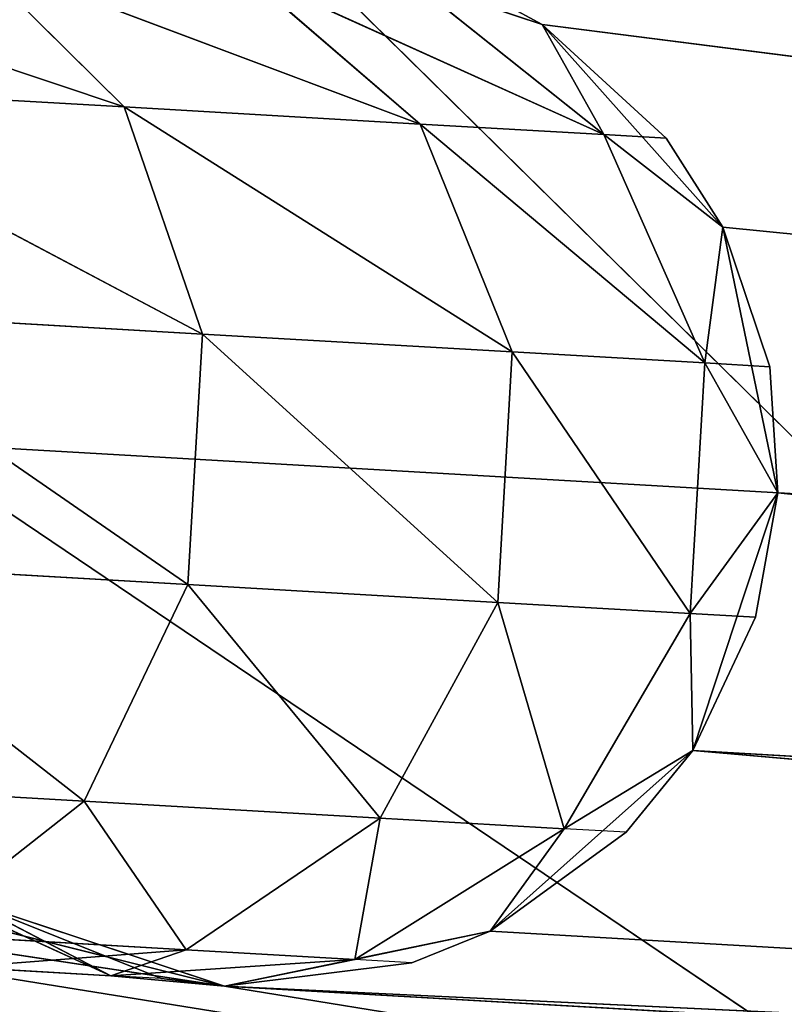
# Model space of a CAD drawing. Extents: x 228 to 329, y 0 to 150.
# Tile 303 of 656: x 276.894 to 277.259, y 50.088 to 50.558. Entities that reach past the tile are written whole.
import ezdxf

# ---------------------------------------------------------------- set-up
doc = ezdxf.new("R2010")
doc.units = 0
doc.header["$LTSCALE"] = 25.4
doc.layers.get('0').update_dxf_attribs({"color": 13, "linetype": 'CONTINUOUS'})

# ---------------------------------------------------------------- blocks, each defined once
blk = doc.blocks.new('SIS-9506-8054_STL_1')
at = {"color": 7}
for p, q in [((49.20211, 102.10714, 100.04002), (49.05515, 102.33858, 99.92543)), ((49.20211, 102.10714, 100.04002), (49.05515, 102.33858, 99.92543)), ((49.2516, 102.14181, 99.93674), (49.05515, 102.33858, 99.92543)), ((49.2516, 102.14181, 99.93674), (49.05515, 102.33858, 99.92543)), ((49.2516, 102.14181, 99.93674), (49.06202, 102.33858, 99.80597)), ((49.2516, 102.14181, 99.93674), (49.06202, 102.33858, 99.80597)), ((49.25847, 102.14181, 99.81728), (49.06202, 102.33858, 99.80597)), ((49.25847, 102.14181, 99.81728), (49.06202, 102.33858, 99.80597)), ((49.20211, 102.10714, 100.04002), (49.01444, 102.29511, 100.02921)), ((49.20211, 102.10714, 100.04002), (49.01444, 102.29511, 100.02921)), ((49.25847, 102.14181, 99.81728), (49.0335, 102.29511, 99.6982)), ((49.25847, 102.14181, 99.81728), (49.0335, 102.29511, 99.6982)), ((49.22116, 102.10714, 99.709), (49.0335, 102.29511, 99.6982)), ((49.22116, 102.10714, 99.709), (49.0335, 102.29511, 99.6982)), ((49.22116, 102.10714, 99.709), (48.9761, 102.21812, 99.62681)), ((49.22116, 102.10714, 99.709), (48.9761, 102.21812, 99.62681)), ((49.20211, 102.10714, 100.04002), (49.2516, 102.14181, 99.93674)), ((49.20211, 102.10714, 100.04002), (49.2516, 102.14181, 99.93674)), ((49.25847, 102.14181, 99.81728), (49.22116, 102.10714, 99.709)), ((49.25847, 102.14181, 99.81728), (49.22116, 102.10714, 99.709)), ((49.2516, 102.14181, 99.93674), (49.25847, 102.14181, 99.81728)), ((49.3433, 101.88205, 100.04814), (49.2516, 102.14181, 99.93674)), ((49.3433, 101.88205, 100.04814), (49.2516, 102.14181, 99.93674)), ((49.39941, 101.90618, 99.94524), (49.2516, 102.14181, 99.93674)), ((49.39941, 101.90618, 99.94524), (49.2516, 102.14181, 99.93674)), ((49.2516, 102.14181, 99.93674), (49.25847, 102.14181, 99.81728)), ((49.39941, 101.90618, 99.94524), (49.25847, 102.14181, 99.81728)), ((49.39941, 101.90618, 99.94524), (49.25847, 102.14181, 99.81728)), ((49.40628, 101.90618, 99.82578), (49.25847, 102.14181, 99.81728)), ((49.40628, 101.90618, 99.82578), (49.25847, 102.14181, 99.81728)), ((49.12133, 102.04574, 100.10345), (49.20211, 102.10714, 100.04002)), ((49.12133, 102.04574, 100.10345), (49.20211, 102.10714, 100.04002)), ((49.22116, 102.10714, 99.709), (49.1482, 102.04574, 99.63671)), ((49.22116, 102.10714, 99.709), (49.1482, 102.04574, 99.63671)), ((49.25082, 101.83932, 100.1109), (49.20211, 102.10714, 100.04002)), ((49.25082, 101.83932, 100.1109), (49.20211, 102.10714, 100.04002)), ((49.3433, 101.88205, 100.04814), (49.20211, 102.10714, 100.04002)), ((49.3433, 101.88205, 100.04814), (49.20211, 102.10714, 100.04002)), ((49.40628, 101.90618, 99.82578), (49.22116, 102.10714, 99.709)), ((49.40628, 101.90618, 99.82578), (49.22116, 102.10714, 99.709)), ((49.36235, 101.88205, 99.71712), (49.22116, 102.10714, 99.709)), ((49.36235, 101.88205, 99.71712), (49.22116, 102.10714, 99.709)), ((49.25082, 101.83932, 100.1109), (49.12133, 102.04574, 100.10345)), ((49.25082, 101.83932, 100.1109), (49.12133, 102.04574, 100.10345)), ((49.36235, 101.88205, 99.71712), (49.1482, 102.04574, 99.63671)), ((49.36235, 101.88205, 99.71712), (49.1482, 102.04574, 99.63671)), ((49.3433, 101.88205, 100.04814), (49.39941, 101.90618, 99.94524)), ((49.3433, 101.88205, 100.04814), (49.39941, 101.90618, 99.94524)), ((49.40628, 101.90618, 99.82578), (49.36235, 101.88205, 99.71712)), ((49.40628, 101.90618, 99.82578), (49.36235, 101.88205, 99.71712)), ((49.39941, 101.90618, 99.94524), (49.40628, 101.90618, 99.82578)), ((49.43096, 101.63113, 100.05318), (49.39941, 101.90618, 99.94524)), ((49.43096, 101.63113, 100.05318), (49.39941, 101.90618, 99.94524)), ((49.49117, 101.64351, 99.95052), (49.39941, 101.90618, 99.94524)), ((49.49117, 101.64351, 99.95052), (49.39941, 101.90618, 99.94524)), ((49.39941, 101.90618, 99.94524), (49.40628, 101.90618, 99.82578)), ((49.49117, 101.64351, 99.95052), (49.40628, 101.90618, 99.82578)), ((49.49117, 101.64351, 99.95052), (49.40628, 101.90618, 99.82578)), ((49.49804, 101.64351, 99.83106), (49.40628, 101.90618, 99.82578)), ((49.49804, 101.64351, 99.83106), (49.40628, 101.90618, 99.82578)), ((49.25082, 101.83932, 100.1109), (49.3433, 101.88205, 100.04814)), ((49.25082, 101.83932, 100.1109), (49.3433, 101.88205, 100.04814)), ((49.36235, 101.88205, 99.71712), (49.27768, 101.83932, 99.64417)), ((49.36235, 101.88205, 99.71712), (49.27768, 101.83932, 99.64417)), ((49.3312, 101.60922, 100.11553), (49.3433, 101.88205, 100.04814)), ((49.3312, 101.60922, 100.11553), (49.3433, 101.88205, 100.04814)), ((49.43096, 101.63113, 100.05318), (49.3433, 101.88205, 100.04814)), ((49.43096, 101.63113, 100.05318), (49.3433, 101.88205, 100.04814)), ((49.49804, 101.64351, 99.83106), (49.36235, 101.88205, 99.71712)), ((49.49804, 101.64351, 99.83106), (49.36235, 101.88205, 99.71712)), ((49.45001, 101.63113, 99.72217), (49.36235, 101.88205, 99.71712)), ((49.45001, 101.63113, 99.72217), (49.36235, 101.88205, 99.71712)), ((49.14315, 101.78779, 100.11916), (49.25082, 101.83932, 100.1109)), ((49.14315, 101.78779, 100.11916), (49.25082, 101.83932, 100.1109)), ((49.21476, 101.58279, 100.12328), (49.25082, 101.83932, 100.1109)), ((49.21476, 101.58279, 100.12328), (49.25082, 101.83932, 100.1109)), ((49.3312, 101.60922, 100.11553), (49.25082, 101.83932, 100.1109)), ((49.3312, 101.60922, 100.11553), (49.25082, 101.83932, 100.1109)), ((49.45001, 101.63113, 99.72217), (49.27768, 101.83932, 99.64417)), ((49.45001, 101.63113, 99.72217), (49.27768, 101.83932, 99.64417)), ((49.21476, 101.58279, 100.12328), (49.14315, 101.78779, 100.11916)), ((49.21476, 101.58279, 100.12328), (49.14315, 101.78779, 100.11916)), ((49.49117, 101.64351, 99.95052), (49.43096, 101.63113, 100.05318)), ((49.49117, 101.64351, 99.95052), (49.43096, 101.63113, 100.05318)), ((49.45001, 101.63113, 99.72217), (49.49804, 101.64351, 99.83106)), ((49.45001, 101.63113, 99.72217), (49.49804, 101.64351, 99.83106)), ((49.49234, 101.36697, 100.01587), (49.49117, 101.64351, 99.95052)), ((49.52227, 101.36697, 99.95232), (49.49117, 101.64351, 99.95052)), ((49.49234, 101.36697, 100.01587), (49.49117, 101.64351, 99.95052)), ((49.52227, 101.36697, 99.95232), (49.49117, 101.64351, 99.95052)), ((49.53297, 101.36697, 99.893), (49.49117, 101.64351, 99.95052)), ((49.53297, 101.36697, 99.893), (49.49117, 101.64351, 99.95052)), ((49.49804, 101.64351, 99.83106), (49.49117, 101.64351, 99.95052)), ((49.49804, 101.64351, 99.83106), (49.49117, 101.64351, 99.95052)), ((49.53297, 101.36697, 99.893), (49.49804, 101.64351, 99.83106)), ((49.52915, 101.36697, 99.83286), (49.49804, 101.64351, 99.83106)), ((49.53297, 101.36697, 99.893), (49.49804, 101.64351, 99.83106)), ((49.52915, 101.36697, 99.83286), (49.49804, 101.64351, 99.83106)), ((49.50671, 101.36697, 99.76628), (49.49804, 101.64351, 99.83106)), ((49.50671, 101.36697, 99.76628), (49.49804, 101.64351, 99.83106)), ((49.43096, 101.63113, 100.05318), (49.3312, 101.60922, 100.11553)), ((49.43096, 101.63113, 100.05318), (49.3312, 101.60922, 100.11553)), ((49.45001, 101.63113, 99.72217), (49.35807, 101.60922, 99.6488)), ((49.45001, 101.63113, 99.72217), (49.35807, 101.60922, 99.6488)), ((49.39573, 101.36697, 100.10197), (49.43096, 101.63113, 100.05318)), ((49.39573, 101.36697, 100.10197), (49.43096, 101.63113, 100.05318)), ((49.42061, 101.36697, 99.66967), (49.45001, 101.63113, 99.72217)), ((49.42061, 101.36697, 99.66967), (49.45001, 101.63113, 99.72217)), ((49.46067, 101.36697, 100.05489), (49.43096, 101.63113, 100.05318)), ((49.49234, 101.36697, 100.01587), (49.43096, 101.63113, 100.05318)), ((49.50671, 101.36697, 99.76628), (49.45001, 101.63113, 99.72217)), ((49.47972, 101.36697, 99.72388), (49.45001, 101.63113, 99.72217)), ((49.50671, 101.36697, 99.76628), (49.45001, 101.63113, 99.72217)), ((49.47972, 101.36697, 99.72388), (49.45001, 101.63113, 99.72217)), ((49.3312, 101.60922, 100.11553), (49.21476, 101.58279, 100.12328)), ((49.3312, 101.60922, 100.11553), (49.21476, 101.58279, 100.12328)), ((49.26901, 101.36697, 100.12822), (49.3312, 101.60922, 100.11553)), ((49.26901, 101.36697, 100.12822), (49.3312, 101.60922, 100.11553)), ((49.35845, 101.36697, 100.1171), (49.3312, 101.60922, 100.11553)), ((49.39573, 101.36697, 100.10197), (49.3312, 101.60922, 100.11553)), ((49.42061, 101.36697, 99.66967), (49.35807, 101.60922, 99.6488)), ((49.21476, 101.58279, 100.12328), (49.1083, 101.55789, 100.07465)), ((49.21476, 101.58279, 100.12328), (49.1083, 101.55789, 100.07465)), ((49.14614, 101.36697, 100.0876), (49.21476, 101.58279, 100.12328)), ((49.14614, 101.36697, 100.0876), (49.21476, 101.58279, 100.12328)), ((49.23903, 101.36697, 100.12467), (49.21476, 101.58279, 100.12328)), ((49.26901, 101.36697, 100.12822), (49.21476, 101.58279, 100.12328)), ((49.23903, 101.36697, 100.12467), (49.14614, 96.00087, 100.0876)), ((49.23903, 101.36697, 100.12467), (49.14614, 96.00087, 100.0876)), ((49.23903, 101.36697, 100.12467), (49.14614, 101.36697, 100.0876)), ((49.23903, 101.36697, 100.12467), (49.14614, 101.36697, 100.0876)), ((49.26901, 96.00087, 100.12822), (49.23903, 101.36697, 100.12467)), ((49.26901, 101.36697, 100.12822), (49.23903, 101.36697, 100.12467)), ((49.26901, 96.00087, 100.12822), (49.23903, 101.36697, 100.12467)), ((49.35845, 101.36697, 100.1171), (49.26901, 96.00087, 100.12822)), ((49.35845, 101.36697, 100.1171), (49.26901, 96.00087, 100.12822)), ((49.35845, 101.36697, 100.1171), (49.26901, 101.36697, 100.12822)), ((49.26901, 101.36697, 100.12822), (49.26901, 96.00087, 100.12822)), ((49.26901, 101.36697, 100.12822), (49.26901, 96.00087, 100.12822)), ((49.35845, 101.36697, 100.1171), (49.26901, 101.36697, 100.12822)), ((49.39573, 101.36697, 100.10197), (49.35845, 101.36697, 100.1171)), ((49.35845, 101.36697, 100.1171), (49.39573, 96.00087, 100.10197)), ((49.35845, 101.36697, 100.1171), (49.39573, 96.00087, 100.10197)), ((49.38531, 101.36697, 99.65036), (49.42061, 96.00087, 99.66967)), ((49.38531, 101.36697, 99.65036), (49.42061, 101.36697, 99.66967)), ((49.38531, 101.36697, 99.65036), (49.42061, 96.00087, 99.66967)), ((49.46067, 101.36697, 100.05489), (49.39573, 96.00087, 100.10197)), ((49.46067, 101.36697, 100.05489), (49.39573, 101.36697, 100.10197)), ((49.39573, 101.36697, 100.10197), (49.39573, 96.00087, 100.10197)), ((49.46067, 101.36697, 100.05489), (49.39573, 96.00087, 100.10197)), ((49.39573, 101.36697, 100.10197), (49.39573, 96.00087, 100.10197)), ((49.46067, 101.36697, 100.05489), (49.39573, 101.36697, 100.10197)), ((49.42061, 101.36697, 99.66967), (49.42061, 96.00087, 99.66967)), ((49.42061, 101.36697, 99.66967), (49.42061, 96.00087, 99.66967)), ((49.42061, 101.36697, 99.66967), (49.47972, 101.36697, 99.72388)), ((49.47972, 101.36697, 99.72388), (49.42061, 96.00087, 99.66967)), ((49.47972, 101.36697, 99.72388), (49.42061, 96.00087, 99.66967)), ((49.42061, 101.36697, 99.66967), (49.47972, 101.36697, 99.72388)), ((49.49234, 101.36697, 100.01587), (49.46067, 101.36697, 100.05489)), ((49.46067, 101.36697, 100.05489), (49.49234, 96.00087, 100.01587)), ((49.46067, 101.36697, 100.05489), (49.49234, 96.00087, 100.01587)), ((49.47972, 101.36697, 99.72388), (49.50671, 96.00087, 99.76628)), ((49.47972, 101.36697, 99.72388), (49.50671, 101.36697, 99.76628)), ((49.47972, 101.36697, 99.72388), (49.50671, 96.00087, 99.76628)), ((49.47972, 101.36697, 99.72388), (49.50671, 101.36697, 99.76628)), ((49.52227, 101.36697, 99.95232), (49.49234, 96.00087, 100.01587)), ((49.52227, 101.36697, 99.95232), (49.49234, 101.36697, 100.01587)), ((49.49234, 101.36697, 100.01587), (49.49234, 96.00087, 100.01587)), ((49.52227, 101.36697, 99.95232), (49.49234, 96.00087, 100.01587)), ((49.49234, 101.36697, 100.01587), (49.49234, 96.00087, 100.01587)), ((49.52227, 101.36697, 99.95232), (49.49234, 101.36697, 100.01587)), ((49.50671, 101.36697, 99.76628), (49.50671, 96.00087, 99.76628)), ((49.50671, 101.36697, 99.76628), (49.50671, 96.00087, 99.76628)), ((49.50671, 101.36697, 99.76628), (49.52915, 101.36697, 99.83286)), ((49.52915, 101.36697, 99.83286), (49.50671, 96.00087, 99.76628)), ((49.52915, 101.36697, 99.83286), (49.50671, 96.00087, 99.76628)), ((49.50671, 101.36697, 99.76628), (49.52915, 101.36697, 99.83286)), ((49.53297, 101.36697, 99.893), (49.52227, 101.36697, 99.95232)), ((49.52227, 101.36697, 99.95232), (49.53297, 96.00087, 99.893)), ((49.52227, 101.36697, 99.95232), (49.53297, 96.00087, 99.893)), ((49.53297, 101.36697, 99.893), (49.52227, 101.36697, 99.95232)), ((49.52915, 101.36697, 99.83286), (49.53297, 96.00087, 99.893)), ((49.52915, 101.36697, 99.83286), (49.53297, 101.36697, 99.893)), ((49.52915, 101.36697, 99.83286), (49.53297, 96.00087, 99.893)), ((49.52915, 101.36697, 99.83286), (49.53297, 101.36697, 99.893)), ((49.53297, 101.36697, 99.893), (49.53297, 96.00087, 99.893)), ((49.53297, 101.36697, 99.893), (49.53297, 96.00087, 99.893)), ((47.92577, 96.00087, 99.9257), (49.26901, 96.00087, 100.12822)), ((47.92577, 96.00087, 99.9257), (49.26901, 96.00087, 100.12822)), ((47.92577, 96.00087, 99.9257), (56.45636, 96.00087, 101.29312)), ((47.92577, 96.00087, 99.9257), (56.45636, 96.00087, 101.29312)), ((47.96639, 96.00087, 99.80284), (49.26901, 96.00087, 100.12822)), ((47.96639, 96.00087, 99.80284), (49.26901, 96.00087, 100.12822)), ((49.26901, 96.00087, 100.12822), (49.14614, 96.00087, 100.0876)), ((49.26901, 96.00087, 100.12822), (49.14614, 96.00087, 100.0876)), ((52.62519, 96.00087, 100.28783), (49.26901, 96.00087, 100.12822)), ((49.26901, 96.00087, 100.12822), (52.74806, 96.00087, 100.32845)), ((49.26901, 96.00087, 100.12822), (52.74806, 96.00087, 100.32845)), ((49.26901, 96.00087, 100.12822), (56.45636, 96.00087, 101.29312)), ((49.26901, 96.00087, 100.12822), (56.45636, 96.00087, 101.29312)), ((49.39573, 96.00087, 100.10197), (49.26901, 96.00087, 100.12822)), ((52.62519, 96.00087, 100.28783), (49.26901, 96.00087, 100.12822)), ((49.39573, 96.00087, 100.10197), (49.26901, 96.00087, 100.12822)), ((49.29774, 96.00087, 99.62905), (49.42061, 96.00087, 99.66967)), ((49.29774, 96.00087, 99.62905), (49.42061, 96.00087, 99.66967)), ((49.49234, 96.00087, 100.01587), (49.39573, 96.00087, 100.10197)), ((49.39573, 96.00087, 100.10197), (52.62519, 96.00087, 100.28783)), ((49.39573, 96.00087, 100.10197), (52.62519, 96.00087, 100.28783)), ((49.49234, 96.00087, 100.01587), (49.39573, 96.00087, 100.10197)), ((49.42061, 96.00087, 99.66967), (49.50671, 96.00087, 99.76628)), ((52.51284, 96.00087, 100.0645), (49.42061, 96.00087, 99.66967)), ((52.51284, 96.00087, 100.0645), (49.42061, 96.00087, 99.66967)), ((49.42061, 96.00087, 99.66967), (49.50671, 96.00087, 99.76628)), ((49.53297, 96.00087, 99.893), (49.49234, 96.00087, 100.01587)), ((49.49234, 96.00087, 100.01587), (52.53909, 96.00087, 100.19122)), ((49.49234, 96.00087, 100.01587), (52.53909, 96.00087, 100.19122)), ((49.49234, 96.00087, 100.01587), (52.62519, 96.00087, 100.28783)), ((49.49234, 96.00087, 100.01587), (52.62519, 96.00087, 100.28783)), ((49.53297, 96.00087, 99.893), (49.49234, 96.00087, 100.01587)), ((49.50671, 96.00087, 99.76628), (52.51284, 96.00087, 100.0645)), ((49.50671, 96.00087, 99.76628), (52.51284, 96.00087, 100.0645)), ((49.50671, 96.00087, 99.76628), (49.53297, 96.00087, 99.893)), ((49.50671, 96.00087, 99.76628), (49.53297, 96.00087, 99.893)), ((49.53297, 96.00087, 99.893), (52.51284, 96.00087, 100.0645)), ((49.53297, 96.00087, 99.893), (52.51284, 96.00087, 100.0645)), ((49.53297, 96.00087, 99.893), (52.53909, 96.00087, 100.19122)), ((49.53297, 96.00087, 99.893), (52.53909, 96.00087, 100.19122)), ((49.56921, 61.352, 99.89509), (49.11658, 61.62022, 99.86903)), ((49.56921, 61.352, 99.89509), (49.11658, 61.62022, 99.86903)), ((49.57996, 61.352, 100.18174), (49.11658, 61.62022, 99.86903)), ((49.57996, 61.352, 100.18174), (49.11658, 61.62022, 99.86903)), ((49.17258, 61.62022, 99.50445), (49.56921, 61.352, 99.89509)), ((49.17258, 61.62022, 99.50445), (49.56921, 61.352, 99.89509))]:
    blk.add_line(p, q, dxfattribs=at)
mesh = blk.add_polyface(dxfattribs=at)
corners = [(49.20211, 102.10714, 100.04002), (49.05515, 102.33858, 99.92543), (49.01444, 102.29511, 100.02921)]
mesh.append_faces([[corners[k] for k in face] for face in [(0, 1, 2)]], dxfattribs={"color": 7})
mesh = blk.add_polyface(dxfattribs=at)
corners = [(49.06202, 102.33858, 99.80597), (49.25847, 102.14181, 99.81728), (49.0335, 102.29511, 99.6982)]
mesh.append_faces([[corners[k] for k in face] for face in [(0, 1, 2)]], dxfattribs={"color": 7})
mesh = blk.add_polyface(dxfattribs=at)
corners = [(49.20211, 102.10714, 100.04002), (49.2516, 102.14181, 99.93674), (49.05515, 102.33858, 99.92543)]
mesh.append_faces([[corners[k] for k in face] for face in [(0, 1, 2)]], dxfattribs={"color": 7})
mesh = blk.add_polyface(dxfattribs=at)
corners = [(49.2516, 102.14181, 99.93674), (49.06202, 102.33858, 99.80597), (49.05515, 102.33858, 99.92543)]
mesh.append_faces([[corners[k] for k in face] for face in [(0, 1, 2)]], dxfattribs={"color": 7})
mesh = blk.add_polyface(dxfattribs=at)
corners = [(49.2516, 102.14181, 99.93674), (49.25847, 102.14181, 99.81728), (49.06202, 102.33858, 99.80597)]
mesh.append_faces([[corners[k] for k in face] for face in [(0, 1, 2)]], dxfattribs={"color": 7})
mesh = blk.add_polyface(dxfattribs=at)
corners = [(49.22116, 102.10714, 99.709), (48.9761, 102.21812, 99.62681), (49.0335, 102.29511, 99.6982)]
mesh.append_faces([[corners[k] for k in face] for face in [(0, 1, 2)]], dxfattribs={"color": 7})
mesh = blk.add_polyface(dxfattribs=at)
corners = [(49.20211, 102.10714, 100.04002), (49.01444, 102.29511, 100.02921), (49.12133, 102.04574, 100.10345)]
mesh.append_faces([[corners[k] for k in face] for face in [(0, 1, 2)]], dxfattribs={"color": 7})
mesh = blk.add_polyface(dxfattribs=at)
corners = [(49.0335, 102.29511, 99.6982), (49.25847, 102.14181, 99.81728), (49.22116, 102.10714, 99.709)]
mesh.append_faces([[corners[k] for k in face] for face in [(0, 1, 2)]], dxfattribs={"color": 7})
mesh = blk.add_polyface(dxfattribs=at)
corners = [(49.22116, 102.10714, 99.709), (49.1482, 102.04574, 99.63671), (48.9761, 102.21812, 99.62681)]
mesh.append_faces([[corners[k] for k in face] for face in [(0, 1, 2)]], dxfattribs={"color": 7})
mesh = blk.add_polyface(dxfattribs=at)
corners = [(49.2516, 102.14181, 99.93674), (49.20211, 102.10714, 100.04002), (49.3433, 101.88205, 100.04814)]
mesh.append_faces([[corners[k] for k in face] for face in [(0, 1, 2)]], dxfattribs={"color": 7})
mesh = blk.add_polyface(dxfattribs=at)
corners = [(49.25847, 102.14181, 99.81728), (49.40628, 101.90618, 99.82578), (49.22116, 102.10714, 99.709)]
mesh.append_faces([[corners[k] for k in face] for face in [(0, 1, 2)]], dxfattribs={"color": 7})
mesh = blk.add_polyface(dxfattribs=at)
corners = [(49.2516, 102.14181, 99.93674), (49.3433, 101.88205, 100.04814), (49.39941, 101.90618, 99.94524)]
mesh.append_faces([[corners[k] for k in face] for face in [(0, 1, 2)]], dxfattribs={"color": 7})
mesh = blk.add_polyface(dxfattribs=at)
corners = [(49.2516, 102.14181, 99.93674), (49.39941, 101.90618, 99.94524), (49.25847, 102.14181, 99.81728)]
mesh.append_faces([[corners[k] for k in face] for face in [(0, 1, 2)]], dxfattribs={"color": 7})
mesh = blk.add_polyface(dxfattribs=at)
corners = [(49.25847, 102.14181, 99.81728), (49.39941, 101.90618, 99.94524), (49.40628, 101.90618, 99.82578)]
mesh.append_faces([[corners[k] for k in face] for face in [(0, 1, 2)]], dxfattribs={"color": 7})
mesh = blk.add_polyface(dxfattribs=at)
corners = [(49.25082, 101.83932, 100.1109), (49.20211, 102.10714, 100.04002), (49.12133, 102.04574, 100.10345)]
mesh.append_faces([[corners[k] for k in face] for face in [(0, 1, 2)]], dxfattribs={"color": 7})
mesh = blk.add_polyface(dxfattribs=at)
corners = [(49.36235, 101.88205, 99.71712), (49.1482, 102.04574, 99.63671), (49.22116, 102.10714, 99.709)]
mesh.append_faces([[corners[k] for k in face] for face in [(0, 1, 2)]], dxfattribs={"color": 7})
mesh = blk.add_polyface(dxfattribs=at)
corners = [(49.3433, 101.88205, 100.04814), (49.20211, 102.10714, 100.04002), (49.25082, 101.83932, 100.1109)]
mesh.append_faces([[corners[k] for k in face] for face in [(0, 1, 2)]], dxfattribs={"color": 7})
mesh = blk.add_polyface(dxfattribs=at)
corners = [(49.22116, 102.10714, 99.709), (49.40628, 101.90618, 99.82578), (49.36235, 101.88205, 99.71712)]
mesh.append_faces([[corners[k] for k in face] for face in [(0, 1, 2)]], dxfattribs={"color": 7})
mesh = blk.add_polyface(dxfattribs=at)
corners = [(49.25082, 101.83932, 100.1109), (49.12133, 102.04574, 100.10345), (49.14315, 101.78779, 100.11916)]
mesh.append_faces([[corners[k] for k in face] for face in [(0, 1, 2)]], dxfattribs={"color": 7})
mesh = blk.add_polyface(dxfattribs=at)
corners = [(49.36235, 101.88205, 99.71712), (49.27768, 101.83932, 99.64417), (49.1482, 102.04574, 99.63671)]
mesh.append_faces([[corners[k] for k in face] for face in [(0, 1, 2)]], dxfattribs={"color": 7})
mesh = blk.add_polyface(dxfattribs=at)
corners = [(49.39941, 101.90618, 99.94524), (49.3433, 101.88205, 100.04814), (49.43096, 101.63113, 100.05318)]
mesh.append_faces([[corners[k] for k in face] for face in [(0, 1, 2)]], dxfattribs={"color": 7})
mesh = blk.add_polyface(dxfattribs=at)
corners = [(49.40628, 101.90618, 99.82578), (49.49804, 101.64351, 99.83106), (49.36235, 101.88205, 99.71712)]
mesh.append_faces([[corners[k] for k in face] for face in [(0, 1, 2)]], dxfattribs={"color": 7})
mesh = blk.add_polyface(dxfattribs=at)
corners = [(49.39941, 101.90618, 99.94524), (49.43096, 101.63113, 100.05318), (49.49117, 101.64351, 99.95052)]
mesh.append_faces([[corners[k] for k in face] for face in [(0, 1, 2)]], dxfattribs={"color": 7})
mesh = blk.add_polyface(dxfattribs=at)
corners = [(49.39941, 101.90618, 99.94524), (49.49117, 101.64351, 99.95052), (49.40628, 101.90618, 99.82578)]
mesh.append_faces([[corners[k] for k in face] for face in [(0, 1, 2)]], dxfattribs={"color": 7})
mesh = blk.add_polyface(dxfattribs=at)
corners = [(49.40628, 101.90618, 99.82578), (49.49117, 101.64351, 99.95052), (49.49804, 101.64351, 99.83106)]
mesh.append_faces([[corners[k] for k in face] for face in [(0, 1, 2)]], dxfattribs={"color": 7})
mesh = blk.add_polyface(dxfattribs=at)
corners = [(49.3433, 101.88205, 100.04814), (49.25082, 101.83932, 100.1109), (49.3312, 101.60922, 100.11553)]
mesh.append_faces([[corners[k] for k in face] for face in [(0, 1, 2)]], dxfattribs={"color": 7})
mesh = blk.add_polyface(dxfattribs=at)
corners = [(49.45001, 101.63113, 99.72217), (49.27768, 101.83932, 99.64417), (49.36235, 101.88205, 99.71712)]
mesh.append_faces([[corners[k] for k in face] for face in [(0, 1, 2)]], dxfattribs={"color": 7})
mesh = blk.add_polyface(dxfattribs=at)
corners = [(49.43096, 101.63113, 100.05318), (49.3433, 101.88205, 100.04814), (49.3312, 101.60922, 100.11553)]
mesh.append_faces([[corners[k] for k in face] for face in [(0, 1, 2)]], dxfattribs={"color": 7})
mesh = blk.add_polyface(dxfattribs=at)
corners = [(49.36235, 101.88205, 99.71712), (49.49804, 101.64351, 99.83106), (49.45001, 101.63113, 99.72217)]
mesh.append_faces([[corners[k] for k in face] for face in [(0, 1, 2)]], dxfattribs={"color": 7})
mesh = blk.add_polyface(dxfattribs=at)
corners = [(49.25082, 101.83932, 100.1109), (49.14315, 101.78779, 100.11916), (49.21476, 101.58279, 100.12328)]
mesh.append_faces([[corners[k] for k in face] for face in [(0, 1, 2)]], dxfattribs={"color": 7})
mesh = blk.add_polyface(dxfattribs=at)
corners = [(49.3312, 101.60922, 100.11553), (49.25082, 101.83932, 100.1109), (49.21476, 101.58279, 100.12328)]
mesh.append_faces([[corners[k] for k in face] for face in [(0, 1, 2)]], dxfattribs={"color": 7})
mesh = blk.add_polyface(dxfattribs=at)
corners = [(49.45001, 101.63113, 99.72217), (49.35807, 101.60922, 99.6488), (49.27768, 101.83932, 99.64417)]
mesh.append_faces([[corners[k] for k in face] for face in [(0, 1, 2)]], dxfattribs={"color": 7})
mesh = blk.add_polyface(dxfattribs=at)
corners = [(49.21476, 101.58279, 100.12328), (49.14315, 101.78779, 100.11916), (49.1083, 101.55789, 100.07465)]
mesh.append_faces([[corners[k] for k in face] for face in [(0, 1, 2)]], dxfattribs={"color": 7})
mesh = blk.add_polyface(dxfattribs=at)
corners = [(49.49117, 101.64351, 99.95052), (49.43096, 101.63113, 100.05318), (49.49234, 101.36697, 100.01587)]
mesh.append_faces([[corners[k] for k in face] for face in [(0, 1, 2)]], dxfattribs={"color": 7})
mesh = blk.add_polyface(dxfattribs=at)
corners = [(49.49804, 101.64351, 99.83106), (49.50671, 101.36697, 99.76628), (49.45001, 101.63113, 99.72217)]
mesh.append_faces([[corners[k] for k in face] for face in [(0, 1, 2)]], dxfattribs={"color": 7})
mesh = blk.add_polyface(dxfattribs=at)
corners = [(49.49117, 101.64351, 99.95052), (49.49234, 101.36697, 100.01587), (49.52227, 101.36697, 99.95232)]
mesh.append_faces([[corners[k] for k in face] for face in [(0, 1, 2)]], dxfattribs={"color": 7})
mesh = blk.add_polyface(dxfattribs=at)
corners = [(49.49117, 101.64351, 99.95052), (49.52227, 101.36697, 99.95232), (49.53297, 101.36697, 99.893)]
mesh.append_faces([[corners[k] for k in face] for face in [(0, 1, 2)]], dxfattribs={"color": 7})
mesh = blk.add_polyface(dxfattribs=at)
corners = [(49.49117, 101.64351, 99.95052), (49.53297, 101.36697, 99.893), (49.49804, 101.64351, 99.83106)]
mesh.append_faces([[corners[k] for k in face] for face in [(0, 1, 2)]], dxfattribs={"color": 7})
mesh = blk.add_polyface(dxfattribs=at)
corners = [(49.49804, 101.64351, 99.83106), (49.53297, 101.36697, 99.893), (49.52915, 101.36697, 99.83286)]
mesh.append_faces([[corners[k] for k in face] for face in [(0, 1, 2)]], dxfattribs={"color": 7})
mesh = blk.add_polyface(dxfattribs=at)
corners = [(49.49804, 101.64351, 99.83106), (49.52915, 101.36697, 99.83286), (49.50671, 101.36697, 99.76628)]
mesh.append_faces([[corners[k] for k in face] for face in [(0, 1, 2)]], dxfattribs={"color": 7})
mesh = blk.add_polyface(dxfattribs=at)
corners = [(49.43096, 101.63113, 100.05318), (49.3312, 101.60922, 100.11553), (49.39573, 101.36697, 100.10197)]
mesh.append_faces([[corners[k] for k in face] for face in [(0, 1, 2)]], dxfattribs={"color": 7})
mesh = blk.add_polyface(dxfattribs=at)
corners = [(49.45001, 101.63113, 99.72217), (49.42061, 101.36697, 99.66967), (49.35807, 101.60922, 99.6488)]
mesh.append_faces([[corners[k] for k in face] for face in [(0, 1, 2)]], dxfattribs={"color": 7})
mesh = blk.add_polyface(dxfattribs=at)
corners = [(49.46067, 101.36697, 100.05489), (49.43096, 101.63113, 100.05318), (49.39573, 101.36697, 100.10197)]
mesh.append_faces([[corners[k] for k in face] for face in [(0, 1, 2)]], dxfattribs={"color": 7})
mesh = blk.add_polyface(dxfattribs=at)
corners = [(49.47972, 101.36697, 99.72388), (49.42061, 101.36697, 99.66967), (49.45001, 101.63113, 99.72217)]
mesh.append_faces([[corners[k] for k in face] for face in [(0, 1, 2)]], dxfattribs={"color": 7})
mesh = blk.add_polyface(dxfattribs=at)
corners = [(49.45001, 101.63113, 99.72217), (49.50671, 101.36697, 99.76628), (49.47972, 101.36697, 99.72388)]
mesh.append_faces([[corners[k] for k in face] for face in [(0, 1, 2)]], dxfattribs={"color": 7})
mesh = blk.add_polyface(dxfattribs=at)
corners = [(49.3312, 101.60922, 100.11553), (49.21476, 101.58279, 100.12328), (49.26901, 101.36697, 100.12822)]
mesh.append_faces([[corners[k] for k in face] for face in [(0, 1, 2)]], dxfattribs={"color": 7})
mesh = blk.add_polyface(dxfattribs=at)
corners = [(49.35845, 101.36697, 100.1171), (49.3312, 101.60922, 100.11553), (49.26901, 101.36697, 100.12822)]
mesh.append_faces([[corners[k] for k in face] for face in [(0, 1, 2)]], dxfattribs={"color": 7})
mesh = blk.add_polyface(dxfattribs=at)
corners = [(49.21476, 101.58279, 100.12328), (49.1083, 101.55789, 100.07465), (49.14614, 101.36697, 100.0876)]
mesh.append_faces([[corners[k] for k in face] for face in [(0, 1, 2)]], dxfattribs={"color": 7})
mesh = blk.add_polyface(dxfattribs=at)
corners = [(49.23903, 101.36697, 100.12467), (49.21476, 101.58279, 100.12328), (49.14614, 101.36697, 100.0876)]
mesh.append_faces([[corners[k] for k in face] for face in [(0, 1, 2)]], dxfattribs={"color": 7})
mesh = blk.add_polyface(dxfattribs=at)
corners = [(49.26901, 96.00087, 100.12822), (49.23903, 101.36697, 100.12467), (49.14614, 96.00087, 100.0876)]
mesh.append_faces([[corners[k] for k in face] for face in [(0, 1, 2)]], dxfattribs={"color": 7})
mesh = blk.add_polyface(dxfattribs=at)
corners = [(49.23903, 101.36697, 100.12467), (49.14614, 101.36697, 100.0876), (49.14614, 96.00087, 100.0876)]
mesh.append_faces([[corners[k] for k in face] for face in [(0, 1, 2)]], dxfattribs={"color": 7})
mesh = blk.add_polyface(dxfattribs=at)
corners = [(49.26901, 101.36697, 100.12822), (49.23903, 101.36697, 100.12467), (49.26901, 96.00087, 100.12822)]
mesh.append_faces([[corners[k] for k in face] for face in [(0, 1, 2)]], dxfattribs={"color": 7})
mesh = blk.add_polyface(dxfattribs=at)
corners = [(49.39573, 96.00087, 100.10197), (49.35845, 101.36697, 100.1171), (49.26901, 96.00087, 100.12822)]
mesh.append_faces([[corners[k] for k in face] for face in [(0, 1, 2)]], dxfattribs={"color": 7})
mesh = blk.add_polyface(dxfattribs=at)
corners = [(49.35845, 101.36697, 100.1171), (49.26901, 101.36697, 100.12822), (49.26901, 96.00087, 100.12822)]
mesh.append_faces([[corners[k] for k in face] for face in [(0, 1, 2)]], dxfattribs={"color": 7})
mesh = blk.add_polyface(dxfattribs=at)
corners = [(49.42061, 96.00087, 99.66967), (49.29774, 96.00087, 99.62905), (49.38531, 101.36697, 99.65036)]
mesh.append_faces([[corners[k] for k in face] for face in [(0, 1, 2)]], dxfattribs={"color": 7})
mesh = blk.add_polyface(dxfattribs=at)
corners = [(49.39573, 101.36697, 100.10197), (49.35845, 101.36697, 100.1171), (49.39573, 96.00087, 100.10197)]
mesh.append_faces([[corners[k] for k in face] for face in [(0, 1, 2)]], dxfattribs={"color": 7})
mesh = blk.add_polyface(dxfattribs=at)
corners = [(49.42061, 96.00087, 99.66967), (49.38531, 101.36697, 99.65036), (49.42061, 101.36697, 99.66967)]
mesh.append_faces([[corners[k] for k in face] for face in [(0, 1, 2)]], dxfattribs={"color": 7})
mesh = blk.add_polyface(dxfattribs=at)
corners = [(49.49234, 96.00087, 100.01587), (49.46067, 101.36697, 100.05489), (49.39573, 96.00087, 100.10197)]
mesh.append_faces([[corners[k] for k in face] for face in [(0, 1, 2)]], dxfattribs={"color": 7})
mesh = blk.add_polyface(dxfattribs=at)
corners = [(49.46067, 101.36697, 100.05489), (49.39573, 101.36697, 100.10197), (49.39573, 96.00087, 100.10197)]
mesh.append_faces([[corners[k] for k in face] for face in [(0, 1, 2)]], dxfattribs={"color": 7})
mesh = blk.add_polyface(dxfattribs=at)
corners = [(49.47972, 101.36697, 99.72388), (49.42061, 96.00087, 99.66967), (49.42061, 101.36697, 99.66967)]
mesh.append_faces([[corners[k] for k in face] for face in [(0, 1, 2)]], dxfattribs={"color": 7})
mesh = blk.add_polyface(dxfattribs=at)
corners = [(49.47972, 101.36697, 99.72388), (49.50671, 96.00087, 99.76628), (49.42061, 96.00087, 99.66967)]
mesh.append_faces([[corners[k] for k in face] for face in [(0, 1, 2)]], dxfattribs={"color": 7})
mesh = blk.add_polyface(dxfattribs=at)
corners = [(49.46067, 101.36697, 100.05489), (49.49234, 96.00087, 100.01587), (49.49234, 101.36697, 100.01587)]
mesh.append_faces([[corners[k] for k in face] for face in [(0, 1, 2)]], dxfattribs={"color": 7})
mesh = blk.add_polyface(dxfattribs=at)
corners = [(49.50671, 101.36697, 99.76628), (49.50671, 96.00087, 99.76628), (49.47972, 101.36697, 99.72388)]
mesh.append_faces([[corners[k] for k in face] for face in [(0, 1, 2)]], dxfattribs={"color": 7})
mesh = blk.add_polyface(dxfattribs=at)
corners = [(49.52227, 101.36697, 99.95232), (49.49234, 96.00087, 100.01587), (49.53297, 96.00087, 99.893)]
mesh.append_faces([[corners[k] for k in face] for face in [(0, 1, 2)]], dxfattribs={"color": 7})
mesh = blk.add_polyface(dxfattribs=at)
corners = [(49.49234, 101.36697, 100.01587), (49.49234, 96.00087, 100.01587), (49.52227, 101.36697, 99.95232)]
mesh.append_faces([[corners[k] for k in face] for face in [(0, 1, 2)]], dxfattribs={"color": 7})
mesh = blk.add_polyface(dxfattribs=at)
corners = [(49.52915, 101.36697, 99.83286), (49.50671, 96.00087, 99.76628), (49.50671, 101.36697, 99.76628)]
mesh.append_faces([[corners[k] for k in face] for face in [(0, 1, 2)]], dxfattribs={"color": 7})
mesh = blk.add_polyface(dxfattribs=at)
corners = [(49.52915, 101.36697, 99.83286), (49.53297, 96.00087, 99.893), (49.50671, 96.00087, 99.76628)]
mesh.append_faces([[corners[k] for k in face] for face in [(0, 1, 2)]], dxfattribs={"color": 7})
mesh = blk.add_polyface(dxfattribs=at)
corners = [(49.52227, 101.36697, 99.95232), (49.53297, 96.00087, 99.893), (49.53297, 101.36697, 99.893)]
mesh.append_faces([[corners[k] for k in face] for face in [(0, 1, 2)]], dxfattribs={"color": 7})
mesh = blk.add_polyface(dxfattribs=at)
corners = [(49.53297, 101.36697, 99.893), (49.53297, 96.00087, 99.893), (49.52915, 101.36697, 99.83286)]
mesh.append_faces([[corners[k] for k in face] for face in [(0, 1, 2)]], dxfattribs={"color": 7})
mesh = blk.add_polyface(dxfattribs=at)
corners = [(56.45636, 96.00087, 101.29312), (47.70244, 96.00087, 100.03806), (45.47453, 96.00087, 100.66108)]
mesh.append_faces([[corners[k] for k in face] for face in [(0, 1, 2)]], dxfattribs={"color": 7})
mesh = blk.add_polyface(dxfattribs=at)
corners = [(54.34336, 96.00087, 99.91944), (56.57127, 96.00087, 99.29642), (45.58945, 96.00087, 98.66438)]
mesh.append_faces([[corners[k] for k in face] for face in [(0, 1, 2)]], dxfattribs={"color": 7})
mesh = blk.add_polyface(dxfattribs=at)
corners = [(54.21664, 96.00087, 99.94569), (54.34336, 96.00087, 99.91944), (45.58945, 96.00087, 98.66438)]
mesh.append_faces([[corners[k] for k in face] for face in [(0, 1, 2)]], dxfattribs={"color": 7})
mesh = blk.add_polyface(dxfattribs=at)
corners = [(52.55346, 96.00087, 99.94164), (45.58945, 96.00087, 98.66438), (49.29774, 96.00087, 99.62905)]
mesh.append_faces([[corners[k] for k in face] for face in [(0, 1, 2)]], dxfattribs={"color": 7})
mesh = blk.add_polyface(dxfattribs=at)
corners = [(52.55346, 96.00087, 99.94164), (52.65007, 96.00087, 99.85554), (45.58945, 96.00087, 98.66438)]
mesh.append_faces([[corners[k] for k in face] for face in [(0, 1, 2)]], dxfattribs={"color": 7})
mesh = blk.add_polyface(dxfattribs=at)
corners = [(52.65007, 96.00087, 99.85554), (52.77679, 96.00087, 99.82928), (45.58945, 96.00087, 98.66438)]
mesh.append_faces([[corners[k] for k in face] for face in [(0, 1, 2)]], dxfattribs={"color": 7})
mesh = blk.add_polyface(dxfattribs=at)
corners = [(54.12003, 96.00087, 100.03179), (54.21664, 96.00087, 99.94569), (45.58945, 96.00087, 98.66438)]
mesh.append_faces([[corners[k] for k in face] for face in [(0, 1, 2)]], dxfattribs={"color": 7})
mesh = blk.add_polyface(dxfattribs=at)
corners = [(54.12003, 96.00087, 100.03179), (45.58945, 96.00087, 98.66438), (52.77679, 96.00087, 99.82928)]
mesh.append_faces([[corners[k] for k in face] for face in [(0, 1, 2)]], dxfattribs={"color": 7})
mesh = blk.add_polyface(dxfattribs=at)
corners = [(56.45636, 96.00087, 101.29312), (47.82916, 96.00087, 100.0118), (47.70244, 96.00087, 100.03806)]
mesh.append_faces([[corners[k] for k in face] for face in [(0, 1, 2)]], dxfattribs={"color": 7})
mesh = blk.add_polyface(dxfattribs=at)
corners = [(56.45636, 96.00087, 101.29312), (47.92577, 96.00087, 99.9257), (47.82916, 96.00087, 100.0118)]
mesh.append_faces([[corners[k] for k in face] for face in [(0, 1, 2)]], dxfattribs={"color": 7})
mesh = blk.add_polyface(dxfattribs=at)
corners = [(49.26901, 96.00087, 100.12822), (47.96639, 96.00087, 99.80284), (47.92577, 96.00087, 99.9257)]
mesh.append_faces([[corners[k] for k in face] for face in [(0, 1, 2)]], dxfattribs={"color": 7})
mesh = blk.add_polyface(dxfattribs=at)
corners = [(56.45636, 96.00087, 101.29312), (49.26901, 96.00087, 100.12822), (47.92577, 96.00087, 99.9257)]
mesh.append_faces([[corners[k] for k in face] for face in [(0, 1, 2)]], dxfattribs={"color": 7})
mesh = blk.add_polyface(dxfattribs=at)
corners = [(49.26901, 96.00087, 100.12822), (49.14614, 96.00087, 100.0876), (47.96639, 96.00087, 99.80284)]
mesh.append_faces([[corners[k] for k in face] for face in [(0, 1, 2)]], dxfattribs={"color": 7})
mesh = blk.add_polyface(dxfattribs=at)
corners = [(52.74806, 96.00087, 100.32845), (52.62519, 96.00087, 100.28783), (49.26901, 96.00087, 100.12822)]
mesh.append_faces([[corners[k] for k in face] for face in [(0, 1, 2)]], dxfattribs={"color": 7})
mesh = blk.add_polyface(dxfattribs=at)
corners = [(56.45636, 96.00087, 101.29312), (52.74806, 96.00087, 100.32845), (49.26901, 96.00087, 100.12822)]
mesh.append_faces([[corners[k] for k in face] for face in [(0, 1, 2)]], dxfattribs={"color": 7})
mesh = blk.add_polyface(dxfattribs=at)
corners = [(52.62519, 96.00087, 100.28783), (49.39573, 96.00087, 100.10197), (49.26901, 96.00087, 100.12822)]
mesh.append_faces([[corners[k] for k in face] for face in [(0, 1, 2)]], dxfattribs={"color": 7})
mesh = blk.add_polyface(dxfattribs=at)
corners = [(52.51284, 96.00087, 100.0645), (49.29774, 96.00087, 99.62905), (49.42061, 96.00087, 99.66967)]
mesh.append_faces([[corners[k] for k in face] for face in [(0, 1, 2)]], dxfattribs={"color": 7})
mesh = blk.add_polyface(dxfattribs=at)
corners = [(52.51284, 96.00087, 100.0645), (52.55346, 96.00087, 99.94164), (49.29774, 96.00087, 99.62905)]
mesh.append_faces([[corners[k] for k in face] for face in [(0, 1, 2)]], dxfattribs={"color": 7})
mesh = blk.add_polyface(dxfattribs=at)
corners = [(52.62519, 96.00087, 100.28783), (49.49234, 96.00087, 100.01587), (49.39573, 96.00087, 100.10197)]
mesh.append_faces([[corners[k] for k in face] for face in [(0, 1, 2)]], dxfattribs={"color": 7})
mesh = blk.add_polyface(dxfattribs=at)
corners = [(52.51284, 96.00087, 100.0645), (49.42061, 96.00087, 99.66967), (49.50671, 96.00087, 99.76628)]
mesh.append_faces([[corners[k] for k in face] for face in [(0, 1, 2)]], dxfattribs={"color": 7})
mesh = blk.add_polyface(dxfattribs=at)
corners = [(52.53909, 96.00087, 100.19122), (49.53297, 96.00087, 99.893), (49.49234, 96.00087, 100.01587)]
mesh.append_faces([[corners[k] for k in face] for face in [(0, 1, 2)]], dxfattribs={"color": 7})
mesh = blk.add_polyface(dxfattribs=at)
corners = [(52.62519, 96.00087, 100.28783), (52.53909, 96.00087, 100.19122), (49.49234, 96.00087, 100.01587)]
mesh.append_faces([[corners[k] for k in face] for face in [(0, 1, 2)]], dxfattribs={"color": 7})
mesh = blk.add_polyface(dxfattribs=at)
corners = [(52.51284, 96.00087, 100.0645), (49.50671, 96.00087, 99.76628), (49.53297, 96.00087, 99.893)]
mesh.append_faces([[corners[k] for k in face] for face in [(0, 1, 2)]], dxfattribs={"color": 7})
mesh = blk.add_polyface(dxfattribs=at)
corners = [(52.53909, 96.00087, 100.19122), (52.51284, 96.00087, 100.0645), (49.53297, 96.00087, 99.893)]
mesh.append_faces([[corners[k] for k in face] for face in [(0, 1, 2)]], dxfattribs={"color": 7})
mesh = blk.add_polyface(dxfattribs=at)
corners = [(49.11658, 61.62022, 99.86903), (48.69295, 61.81737, 99.62147), (49.17258, 61.62022, 99.50445)]
mesh.append_faces([[corners[k] for k in face] for face in [(0, 1, 2)]], dxfattribs={"color": 7})
mesh = blk.add_polyface(dxfattribs=at)
corners = [(49.56921, 61.352, 99.89509), (49.11658, 61.62022, 99.86903), (49.17258, 61.62022, 99.50445)]
mesh.append_faces([[corners[k] for k in face] for face in [(0, 1, 2)]], dxfattribs={"color": 7})
mesh = blk.add_polyface(dxfattribs=at)
corners = [(49.57996, 61.352, 100.18174), (49.11658, 61.62022, 99.86903), (49.56921, 61.352, 99.89509)]
mesh.append_faces([[corners[k] for k in face] for face in [(0, 1, 2)]], dxfattribs={"color": 7})
mesh = blk.add_polyface(dxfattribs=at)
corners = [(49.13038, 61.62022, 100.23764), (49.11658, 61.62022, 99.86903), (49.57996, 61.352, 100.18174)]
mesh.append_faces([[corners[k] for k in face] for face in [(0, 1, 2)]], dxfattribs={"color": 7})
mesh = blk.add_polyface(dxfattribs=at)
corners = [(49.56921, 61.352, 99.89509), (49.17258, 61.62022, 99.50445), (49.61277, 61.352, 99.61156)]
mesh.append_faces([[corners[k] for k in face] for face in [(0, 1, 2)]], dxfattribs={"color": 7})
at = {"color": 9}
mesh = blk.add_polyface(dxfattribs=at)
corners = [(97.84146, 4.04674, 147), (3.84147, 4.04674, 53), (3.84147, 4.04674, 147)]
mesh.append_faces([[corners[k] for k in face] for face in [(0, 1, 2)]], dxfattribs={"color": 9})
mesh = blk.add_polyface(dxfattribs=at)
corners = [(97.84146, 4.04674, 147), (97.84146, 4.04674, 53), (3.84147, 4.04674, 53)]
mesh.append_faces([[corners[k] for k in face] for face in [(0, 1, 2)]], dxfattribs={"color": 9})
mesh = blk.add_polyface(dxfattribs=at)
corners = [(3.84147, 1.04674, 147), (97.84146, 1.04674, 53), (97.84146, 1.04674, 147)]
mesh.append_faces([[corners[k] for k in face] for face in [(0, 1, 2)]], dxfattribs={"color": 9})
mesh = blk.add_polyface(dxfattribs=at)
corners = [(3.84147, 1.04674, 147), (3.84147, 1.04674, 53), (97.84146, 1.04674, 53)]
mesh.append_faces([[corners[k] for k in face] for face in [(0, 1, 2)]], dxfattribs={"color": 9})

msp = doc.modelspace()

# ---------------------------------------------------------------- block references
at = {"color": 0, "extrusion": (0, -1, -3.33067e-16)}
msp.add_blockref('SIS-9506-8054_STL_1', (227.72301, -1.64573, -150.22504), dxfattribs=at)

doc.saveas('drawing.dxf')
